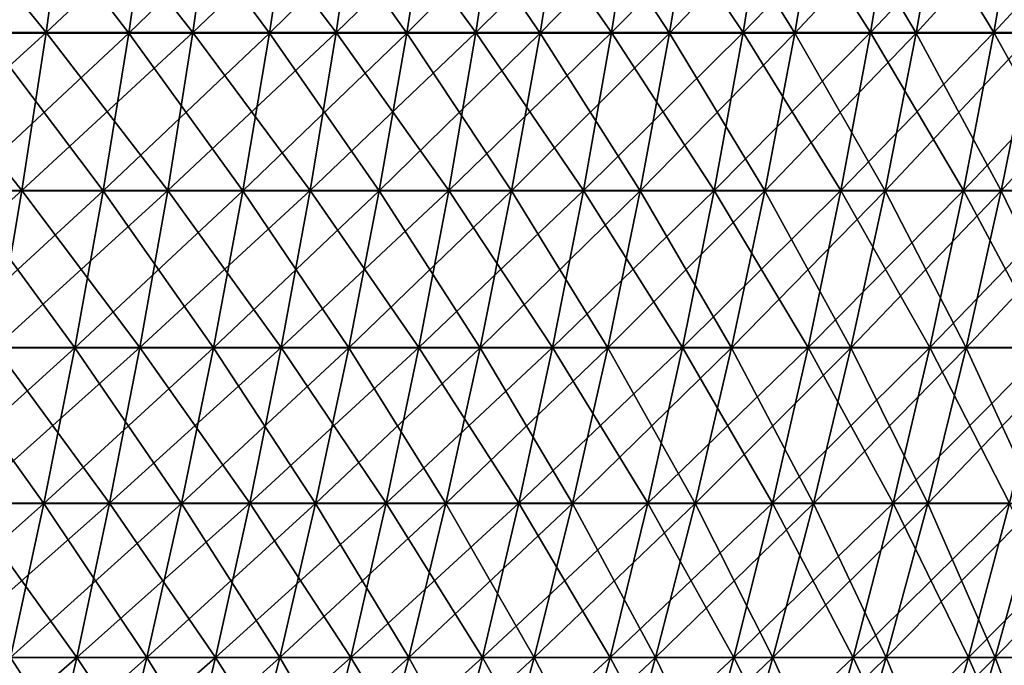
# Model space of a CAD drawing. Header units: millimetres. Extents: x -125 to 125, y -45 to 4025.
# Tile 739 of 755: x 73 to 93, y 3983 to 3996. Entities that reach past the tile are written whole.
import ezdxf

# ---------------------------------------------------------------- set-up
doc = ezdxf.new("R2010")
doc.units = ezdxf.units.MM
doc.header["$LTSCALE"] = 6.999206
for name, color, linetype in [('21', 7, 'CONTINUOUS'), ('22', 7, 'CONTINUOUS'), ('23', 7, 'CONTINUOUS'), ('24', 7, 'CONTINUOUS')]:
    doc.layers.add(name, color=color, linetype=linetype)

msp = doc.modelspace()

# ---------------------------------------------------------------- linework, layer by layer
at = {"layer": '21', "color": 7, "linetype": 'CONTINUOUS'}
for points in [[(70.222, 3995.788, 99.199), (73.243, 3995.788, 96.99), (70.64, 3998.983, 99.79), (70.222, 3995.788, 99.199)], [(70.64, 3998.983, 99.79), (73.243, 3995.788, 96.99), (73.68, 3998.983, 97.568), (70.64, 3998.983, 99.79)], [(73.243, 3995.788, 96.99), (76.195, 3995.788, 94.688), (73.68, 3998.983, 97.568), (73.243, 3995.788, 96.99)], [(73.68, 3998.983, 97.568), (76.195, 3995.788, 94.688), (76.649, 3998.983, 95.252), (73.68, 3998.983, 97.568)], [(76.195, 3995.788, 94.688), (79.075, 3995.788, 92.297), (76.649, 3998.983, 95.252), (76.195, 3995.788, 94.688)], [(76.649, 3998.983, 95.252), (79.075, 3995.788, 92.297), (79.546, 3998.983, 92.847), (76.649, 3998.983, 95.252)], [(79.075, 3995.788, 92.297), (81.88, 3995.788, 89.818), (79.546, 3998.983, 92.847), (79.075, 3995.788, 92.297)], [(79.546, 3998.983, 92.847), (81.88, 3995.788, 89.818), (82.368, 3998.983, 90.353), (79.546, 3998.983, 92.847)], [(81.88, 3995.788, 89.818), (84.607, 3995.788, 87.254), (82.368, 3998.983, 90.353), (81.88, 3995.788, 89.818)], [(82.368, 3998.983, 90.353), (84.607, 3995.788, 87.254), (85.111, 3998.983, 87.774), (82.368, 3998.983, 90.353)], [(84.607, 3995.788, 87.254), (87.254, 3995.788, 84.607), (85.111, 3998.983, 87.774), (84.607, 3995.788, 87.254)], [(85.111, 3998.983, 87.774), (87.254, 3995.788, 84.607), (87.774, 3998.983, 85.111), (85.111, 3998.983, 87.774)], [(87.254, 3995.788, 84.607), (89.818, 3995.788, 81.88), (87.774, 3998.983, 85.111), (87.254, 3995.788, 84.607)], [(87.774, 3998.983, 85.111), (89.818, 3995.788, 81.88), (90.353, 3998.983, 82.368), (87.774, 3998.983, 85.111)], [(89.818, 3995.788, 81.88), (92.297, 3995.788, 79.075), (90.353, 3998.983, 82.368), (89.818, 3995.788, 81.88)], [(90.353, 3998.983, 82.368), (92.297, 3995.788, 79.075), (92.847, 3998.983, 79.546), (90.353, 3998.983, 82.368)], [(92.297, 3995.788, 79.075), (94.688, 3995.788, 76.195), (92.847, 3998.983, 79.546), (92.297, 3995.788, 79.075)], [(69.755, 3992.612, 98.54), (72.757, 3992.612, 96.346), (70.222, 3995.788, 99.199), (69.755, 3992.612, 98.54)], [(70.222, 3995.788, 99.199), (72.757, 3992.612, 96.346), (73.243, 3995.788, 96.99), (70.222, 3995.788, 99.199)], [(72.757, 3992.612, 96.346), (75.689, 3992.612, 94.059), (73.243, 3995.788, 96.99), (72.757, 3992.612, 96.346)], [(73.243, 3995.788, 96.99), (75.689, 3992.612, 94.059), (76.195, 3995.788, 94.688), (73.243, 3995.788, 96.99)], [(75.689, 3992.612, 94.059), (78.55, 3992.612, 91.684), (76.195, 3995.788, 94.688), (75.689, 3992.612, 94.059)], [(76.195, 3995.788, 94.688), (78.55, 3992.612, 91.684), (79.075, 3995.788, 92.297), (76.195, 3995.788, 94.688)], [(78.55, 3992.612, 91.684), (81.336, 3992.612, 89.221), (79.075, 3995.788, 92.297), (78.55, 3992.612, 91.684)], [(79.075, 3995.788, 92.297), (81.336, 3992.612, 89.221), (81.88, 3995.788, 89.818), (79.075, 3995.788, 92.297)], [(81.336, 3992.612, 89.221), (84.045, 3992.612, 86.674), (81.88, 3995.788, 89.818), (81.336, 3992.612, 89.221)], [(81.88, 3995.788, 89.818), (84.045, 3992.612, 86.674), (84.607, 3995.788, 87.254), (81.88, 3995.788, 89.818)], [(84.045, 3992.612, 86.674), (86.674, 3992.612, 84.045), (84.607, 3995.788, 87.254), (84.045, 3992.612, 86.674)], [(84.607, 3995.788, 87.254), (86.674, 3992.612, 84.045), (87.254, 3995.788, 84.607), (84.607, 3995.788, 87.254)], [(86.674, 3992.612, 84.045), (89.221, 3992.612, 81.336), (87.254, 3995.788, 84.607), (86.674, 3992.612, 84.045)], [(87.254, 3995.788, 84.607), (89.221, 3992.612, 81.336), (89.818, 3995.788, 81.88), (87.254, 3995.788, 84.607)], [(89.221, 3992.612, 81.336), (91.684, 3992.612, 78.55), (89.818, 3995.788, 81.88), (89.221, 3992.612, 81.336)], [(89.818, 3995.788, 81.88), (91.684, 3992.612, 78.55), (92.297, 3995.788, 79.075), (89.818, 3995.788, 81.88)], [(91.684, 3992.612, 78.55), (94.059, 3992.612, 75.689), (92.297, 3995.788, 79.075), (91.684, 3992.612, 78.55)], [(92.297, 3995.788, 79.075), (94.059, 3992.612, 75.689), (94.688, 3995.788, 76.195), (92.297, 3995.788, 79.075)], [(69.755, 3992.612, 98.54), (72.22, 3989.459, 95.635), (72.757, 3992.612, 96.346), (69.755, 3992.612, 98.54)], [(72.22, 3989.459, 95.635), (75.131, 3989.459, 93.366), (72.757, 3992.612, 96.346), (72.22, 3989.459, 95.635)], [(72.757, 3992.612, 96.346), (75.131, 3989.459, 93.366), (75.689, 3992.612, 94.059), (72.757, 3992.612, 96.346)], [(75.131, 3989.459, 93.366), (77.971, 3989.459, 91.008), (75.689, 3992.612, 94.059), (75.131, 3989.459, 93.366)], [(75.689, 3992.612, 94.059), (77.971, 3989.459, 91.008), (78.55, 3992.612, 91.684), (75.689, 3992.612, 94.059)], [(77.971, 3989.459, 91.008), (80.736, 3989.459, 88.563), (78.55, 3992.612, 91.684), (77.971, 3989.459, 91.008)], [(78.55, 3992.612, 91.684), (80.736, 3989.459, 88.563), (81.336, 3992.612, 89.221), (78.55, 3992.612, 91.684)], [(80.736, 3989.459, 88.563), (83.425, 3989.459, 86.035), (81.336, 3992.612, 89.221), (80.736, 3989.459, 88.563)], [(81.336, 3992.612, 89.221), (83.425, 3989.459, 86.035), (84.045, 3992.612, 86.674), (81.336, 3992.612, 89.221)], [(83.425, 3989.459, 86.035), (86.035, 3989.459, 83.425), (84.045, 3992.612, 86.674), (83.425, 3989.459, 86.035)], [(84.045, 3992.612, 86.674), (86.035, 3989.459, 83.425), (86.674, 3992.612, 84.045), (84.045, 3992.612, 86.674)], [(86.035, 3989.459, 83.425), (88.563, 3989.459, 80.736), (86.674, 3992.612, 84.045), (86.035, 3989.459, 83.425)], [(86.674, 3992.612, 84.045), (88.563, 3989.459, 80.736), (89.221, 3992.612, 81.336), (86.674, 3992.612, 84.045)], [(88.563, 3989.459, 80.736), (91.008, 3989.459, 77.971), (89.221, 3992.612, 81.336), (88.563, 3989.459, 80.736)], [(89.221, 3992.612, 81.336), (91.008, 3989.459, 77.971), (91.684, 3992.612, 78.55), (89.221, 3992.612, 81.336)], [(91.008, 3989.459, 77.971), (93.366, 3989.459, 75.131), (91.684, 3992.612, 78.55), (91.008, 3989.459, 77.971)], [(91.684, 3992.612, 78.55), (93.366, 3989.459, 75.131), (94.059, 3992.612, 75.689), (91.684, 3992.612, 78.55)], [(71.634, 3986.33, 94.859), (74.521, 3986.33, 92.608), (72.22, 3989.459, 95.635), (71.634, 3986.33, 94.859)], [(72.22, 3989.459, 95.635), (74.521, 3986.33, 92.608), (75.131, 3989.459, 93.366), (72.22, 3989.459, 95.635)], [(74.521, 3986.33, 92.608), (77.338, 3986.33, 90.269), (75.131, 3989.459, 93.366), (74.521, 3986.33, 92.608)], [(75.131, 3989.459, 93.366), (77.338, 3986.33, 90.269), (77.971, 3989.459, 91.008), (75.131, 3989.459, 93.366)], [(77.338, 3986.33, 90.269), (80.081, 3986.33, 87.845), (77.971, 3989.459, 91.008), (77.338, 3986.33, 90.269)], [(77.971, 3989.459, 91.008), (80.081, 3986.33, 87.845), (80.736, 3989.459, 88.563), (77.971, 3989.459, 91.008)], [(80.081, 3986.33, 87.845), (82.748, 3986.33, 85.337), (80.736, 3989.459, 88.563), (80.081, 3986.33, 87.845)], [(80.736, 3989.459, 88.563), (82.748, 3986.33, 85.337), (83.425, 3989.459, 86.035), (80.736, 3989.459, 88.563)], [(82.748, 3986.33, 85.337), (85.337, 3986.33, 82.748), (83.425, 3989.459, 86.035), (82.748, 3986.33, 85.337)], [(83.425, 3989.459, 86.035), (85.337, 3986.33, 82.748), (86.035, 3989.459, 83.425), (83.425, 3989.459, 86.035)], [(85.337, 3986.33, 82.748), (87.845, 3986.33, 80.081), (86.035, 3989.459, 83.425), (85.337, 3986.33, 82.748)], [(86.035, 3989.459, 83.425), (87.845, 3986.33, 80.081), (88.563, 3989.459, 80.736), (86.035, 3989.459, 83.425)], [(87.845, 3986.33, 80.081), (90.269, 3986.33, 77.338), (88.563, 3989.459, 80.736), (87.845, 3986.33, 80.081)], [(88.563, 3989.459, 80.736), (90.269, 3986.33, 77.338), (91.008, 3989.459, 77.971), (88.563, 3989.459, 80.736)], [(90.269, 3986.33, 77.338), (92.608, 3986.33, 74.521), (91.008, 3989.459, 77.971), (90.269, 3986.33, 77.338)], [(91.008, 3989.459, 77.971), (92.608, 3986.33, 74.521), (93.366, 3989.459, 75.131), (91.008, 3989.459, 77.971)], [(70.999, 3983.228, 94.018), (73.86, 3983.228, 91.787), (71.634, 3986.33, 94.859), (70.999, 3983.228, 94.018)], [(71.634, 3986.33, 94.859), (73.86, 3983.228, 91.787), (74.521, 3986.33, 92.608), (71.634, 3986.33, 94.859)], [(73.86, 3983.228, 91.787), (76.652, 3983.228, 89.468), (74.521, 3986.33, 92.608), (73.86, 3983.228, 91.787)], [(74.521, 3986.33, 92.608), (76.652, 3983.228, 89.468), (77.338, 3986.33, 90.269), (74.521, 3986.33, 92.608)], [(76.652, 3983.228, 89.468), (79.371, 3983.228, 87.066), (77.338, 3986.33, 90.269), (76.652, 3983.228, 89.468)], [(77.338, 3986.33, 90.269), (79.371, 3983.228, 87.066), (80.081, 3986.33, 87.845), (77.338, 3986.33, 90.269)], [(79.371, 3983.228, 87.066), (82.014, 3983.228, 84.58), (80.081, 3986.33, 87.845), (79.371, 3983.228, 87.066)], [(80.081, 3986.33, 87.845), (82.014, 3983.228, 84.58), (82.748, 3986.33, 85.337), (80.081, 3986.33, 87.845)], [(82.014, 3983.228, 84.58), (84.58, 3983.228, 82.014), (82.748, 3986.33, 85.337), (82.014, 3983.228, 84.58)], [(82.748, 3986.33, 85.337), (84.58, 3983.228, 82.014), (85.337, 3986.33, 82.748), (82.748, 3986.33, 85.337)], [(84.58, 3983.228, 82.014), (87.066, 3983.228, 79.371), (85.337, 3986.33, 82.748), (84.58, 3983.228, 82.014)], [(85.337, 3986.33, 82.748), (87.066, 3983.228, 79.371), (87.845, 3986.33, 80.081), (85.337, 3986.33, 82.748)], [(87.066, 3983.228, 79.371), (89.468, 3983.228, 76.652), (87.845, 3986.33, 80.081), (87.066, 3983.228, 79.371)], [(87.845, 3986.33, 80.081), (89.468, 3983.228, 76.652), (90.269, 3986.33, 77.338), (87.845, 3986.33, 80.081)], [(89.468, 3983.228, 76.652), (91.787, 3983.228, 73.86), (90.269, 3986.33, 77.338), (89.468, 3983.228, 76.652)], [(90.269, 3986.33, 77.338), (91.787, 3983.228, 73.86), (92.608, 3986.33, 74.521), (90.269, 3986.33, 77.338)], [(91.787, 3983.228, 73.86), (94.018, 3983.228, 70.999), (92.608, 3986.33, 74.521), (91.787, 3983.228, 73.86)], [(70.315, 3980.155, 93.112), (73.149, 3980.155, 90.902), (70.999, 3983.228, 94.018), (70.315, 3980.155, 93.112)], [(70.999, 3983.228, 94.018), (73.149, 3980.155, 90.902), (73.86, 3983.228, 91.787), (70.999, 3983.228, 94.018)], [(73.149, 3980.155, 90.902), (75.913, 3980.155, 88.606), (73.86, 3983.228, 91.787), (73.149, 3980.155, 90.902)], [(73.86, 3983.228, 91.787), (75.913, 3980.155, 88.606), (76.652, 3983.228, 89.468), (73.86, 3983.228, 91.787)], [(75.913, 3980.155, 88.606), (78.606, 3980.155, 86.227), (76.652, 3983.228, 89.468), (75.913, 3980.155, 88.606)], [(76.652, 3983.228, 89.468), (78.606, 3980.155, 86.227), (79.371, 3983.228, 87.066), (76.652, 3983.228, 89.468)], [(78.606, 3980.155, 86.227), (81.224, 3980.155, 83.765), (79.371, 3983.228, 87.066), (78.606, 3980.155, 86.227)], [(79.371, 3983.228, 87.066), (81.224, 3980.155, 83.765), (82.014, 3983.228, 84.58), (79.371, 3983.228, 87.066)], [(81.224, 3980.155, 83.765), (83.765, 3980.155, 81.224), (82.014, 3983.228, 84.58), (81.224, 3980.155, 83.765)], [(82.014, 3983.228, 84.58), (83.765, 3980.155, 81.224), (84.58, 3983.228, 82.014), (82.014, 3983.228, 84.58)], [(83.765, 3980.155, 81.224), (86.227, 3980.155, 78.606), (84.58, 3983.228, 82.014), (83.765, 3980.155, 81.224)], [(84.58, 3983.228, 82.014), (86.227, 3980.155, 78.606), (87.066, 3983.228, 79.371), (84.58, 3983.228, 82.014)], [(86.227, 3980.155, 78.606), (88.606, 3980.155, 75.913), (87.066, 3983.228, 79.371), (86.227, 3980.155, 78.606)], [(87.066, 3983.228, 79.371), (88.606, 3980.155, 75.913), (89.468, 3983.228, 76.652), (87.066, 3983.228, 79.371)], [(88.606, 3980.155, 75.913), (90.902, 3980.155, 73.149), (89.468, 3983.228, 76.652), (88.606, 3980.155, 75.913)], [(89.468, 3983.228, 76.652), (90.902, 3980.155, 73.149), (91.787, 3983.228, 73.86), (89.468, 3983.228, 76.652)], [(90.902, 3980.155, 73.149), (93.112, 3980.155, 70.315), (91.787, 3983.228, 73.86), (90.902, 3980.155, 73.149)], [(91.787, 3983.228, 73.86), (93.112, 3980.155, 70.315), (94.018, 3983.228, 70.999), (91.787, 3983.228, 73.86)]]:
    msp.add_3dface(points, dxfattribs=at)
at = {"layer": '22', "color": 7, "linetype": 'CONTINUOUS'}
for points in [[(73.243, 3995.788, -96.99), (70.222, 3995.788, -99.199), (73.68, 3998.983, -97.568), (73.243, 3995.788, -96.99)], [(73.68, 3998.983, -97.568), (70.222, 3995.788, -99.199), (70.64, 3998.983, -99.79), (73.68, 3998.983, -97.568)], [(76.195, 3995.788, -94.688), (73.243, 3995.788, -96.99), (76.649, 3998.983, -95.252), (76.195, 3995.788, -94.688)], [(76.649, 3998.983, -95.252), (73.243, 3995.788, -96.99), (73.68, 3998.983, -97.568), (76.649, 3998.983, -95.252)], [(79.075, 3995.788, -92.297), (76.195, 3995.788, -94.688), (79.546, 3998.983, -92.847), (79.075, 3995.788, -92.297)], [(79.546, 3998.983, -92.847), (76.195, 3995.788, -94.688), (76.649, 3998.983, -95.252), (79.546, 3998.983, -92.847)], [(81.88, 3995.788, -89.818), (79.075, 3995.788, -92.297), (82.368, 3998.983, -90.353), (81.88, 3995.788, -89.818)], [(82.368, 3998.983, -90.353), (79.075, 3995.788, -92.297), (79.546, 3998.983, -92.847), (82.368, 3998.983, -90.353)], [(84.607, 3995.788, -87.254), (81.88, 3995.788, -89.818), (85.111, 3998.983, -87.774), (84.607, 3995.788, -87.254)], [(85.111, 3998.983, -87.774), (81.88, 3995.788, -89.818), (82.368, 3998.983, -90.353), (85.111, 3998.983, -87.774)], [(87.254, 3995.788, -84.607), (84.607, 3995.788, -87.254), (87.774, 3998.983, -85.111), (87.254, 3995.788, -84.607)], [(87.774, 3998.983, -85.111), (84.607, 3995.788, -87.254), (85.111, 3998.983, -87.774), (87.774, 3998.983, -85.111)], [(89.818, 3995.788, -81.88), (87.254, 3995.788, -84.607), (90.353, 3998.983, -82.368), (89.818, 3995.788, -81.88)], [(90.353, 3998.983, -82.368), (87.254, 3995.788, -84.607), (87.774, 3998.983, -85.111), (90.353, 3998.983, -82.368)], [(92.297, 3995.788, -79.075), (89.818, 3995.788, -81.88), (92.847, 3998.983, -79.546), (92.297, 3995.788, -79.075)], [(92.847, 3998.983, -79.546), (89.818, 3995.788, -81.88), (90.353, 3998.983, -82.368), (92.847, 3998.983, -79.546)], [(94.688, 3995.788, -76.195), (92.297, 3995.788, -79.075), (95.252, 3998.983, -76.649), (94.688, 3995.788, -76.195)], [(95.252, 3998.983, -76.649), (92.297, 3995.788, -79.075), (92.847, 3998.983, -79.546), (95.252, 3998.983, -76.649)], [(72.757, 3992.612, -96.346), (69.755, 3992.612, -98.54), (73.243, 3995.788, -96.99), (72.757, 3992.612, -96.346)], [(73.243, 3995.788, -96.99), (69.755, 3992.612, -98.54), (70.222, 3995.788, -99.199), (73.243, 3995.788, -96.99)], [(75.689, 3992.612, -94.059), (72.757, 3992.612, -96.346), (76.195, 3995.788, -94.688), (75.689, 3992.612, -94.059)], [(76.195, 3995.788, -94.688), (72.757, 3992.612, -96.346), (73.243, 3995.788, -96.99), (76.195, 3995.788, -94.688)], [(78.55, 3992.612, -91.684), (75.689, 3992.612, -94.059), (79.075, 3995.788, -92.297), (78.55, 3992.612, -91.684)], [(79.075, 3995.788, -92.297), (75.689, 3992.612, -94.059), (76.195, 3995.788, -94.688), (79.075, 3995.788, -92.297)], [(81.336, 3992.612, -89.221), (78.55, 3992.612, -91.684), (81.88, 3995.788, -89.818), (81.336, 3992.612, -89.221)], [(81.88, 3995.788, -89.818), (78.55, 3992.612, -91.684), (79.075, 3995.788, -92.297), (81.88, 3995.788, -89.818)], [(84.045, 3992.612, -86.674), (81.336, 3992.612, -89.221), (84.607, 3995.788, -87.254), (84.045, 3992.612, -86.674)], [(84.607, 3995.788, -87.254), (81.336, 3992.612, -89.221), (81.88, 3995.788, -89.818), (84.607, 3995.788, -87.254)], [(86.674, 3992.612, -84.045), (84.045, 3992.612, -86.674), (87.254, 3995.788, -84.607), (86.674, 3992.612, -84.045)], [(87.254, 3995.788, -84.607), (84.045, 3992.612, -86.674), (84.607, 3995.788, -87.254), (87.254, 3995.788, -84.607)], [(89.221, 3992.612, -81.336), (86.674, 3992.612, -84.045), (89.818, 3995.788, -81.88), (89.221, 3992.612, -81.336)], [(89.818, 3995.788, -81.88), (86.674, 3992.612, -84.045), (87.254, 3995.788, -84.607), (89.818, 3995.788, -81.88)], [(91.684, 3992.612, -78.55), (89.221, 3992.612, -81.336), (92.297, 3995.788, -79.075), (91.684, 3992.612, -78.55)], [(92.297, 3995.788, -79.075), (89.221, 3992.612, -81.336), (89.818, 3995.788, -81.88), (92.297, 3995.788, -79.075)], [(94.059, 3992.612, -75.689), (91.684, 3992.612, -78.55), (94.688, 3995.788, -76.195), (94.059, 3992.612, -75.689)], [(94.688, 3995.788, -76.195), (91.684, 3992.612, -78.55), (92.297, 3995.788, -79.075), (94.688, 3995.788, -76.195)], [(72.22, 3989.459, -95.635), (69.241, 3989.459, -97.814), (72.757, 3992.612, -96.346), (72.22, 3989.459, -95.635)], [(72.757, 3992.612, -96.346), (69.241, 3989.459, -97.814), (69.755, 3992.612, -98.54), (72.757, 3992.612, -96.346)], [(75.131, 3989.459, -93.366), (72.22, 3989.459, -95.635), (75.689, 3992.612, -94.059), (75.131, 3989.459, -93.366)], [(75.689, 3992.612, -94.059), (72.22, 3989.459, -95.635), (72.757, 3992.612, -96.346), (75.689, 3992.612, -94.059)], [(77.971, 3989.459, -91.008), (75.131, 3989.459, -93.366), (78.55, 3992.612, -91.684), (77.971, 3989.459, -91.008)], [(78.55, 3992.612, -91.684), (75.131, 3989.459, -93.366), (75.689, 3992.612, -94.059), (78.55, 3992.612, -91.684)], [(80.736, 3989.459, -88.563), (77.971, 3989.459, -91.008), (81.336, 3992.612, -89.221), (80.736, 3989.459, -88.563)], [(81.336, 3992.612, -89.221), (77.971, 3989.459, -91.008), (78.55, 3992.612, -91.684), (81.336, 3992.612, -89.221)], [(83.425, 3989.459, -86.035), (80.736, 3989.459, -88.563), (84.045, 3992.612, -86.674), (83.425, 3989.459, -86.035)], [(84.045, 3992.612, -86.674), (80.736, 3989.459, -88.563), (81.336, 3992.612, -89.221), (84.045, 3992.612, -86.674)], [(86.035, 3989.459, -83.425), (83.425, 3989.459, -86.035), (86.674, 3992.612, -84.045), (86.035, 3989.459, -83.425)], [(86.674, 3992.612, -84.045), (83.425, 3989.459, -86.035), (84.045, 3992.612, -86.674), (86.674, 3992.612, -84.045)], [(88.563, 3989.459, -80.736), (86.035, 3989.459, -83.425), (89.221, 3992.612, -81.336), (88.563, 3989.459, -80.736)], [(89.221, 3992.612, -81.336), (86.035, 3989.459, -83.425), (86.674, 3992.612, -84.045), (89.221, 3992.612, -81.336)], [(91.008, 3989.459, -77.971), (88.563, 3989.459, -80.736), (91.684, 3992.612, -78.55), (91.008, 3989.459, -77.971)], [(91.684, 3992.612, -78.55), (88.563, 3989.459, -80.736), (89.221, 3992.612, -81.336), (91.684, 3992.612, -78.55)], [(93.366, 3989.459, -75.131), (91.008, 3989.459, -77.971), (94.059, 3992.612, -75.689), (93.366, 3989.459, -75.131)], [(94.059, 3992.612, -75.689), (91.008, 3989.459, -77.971), (91.684, 3992.612, -78.55), (94.059, 3992.612, -75.689)], [(74.521, 3986.33, -92.608), (71.634, 3986.33, -94.859), (75.131, 3989.459, -93.366), (74.521, 3986.33, -92.608)], [(75.131, 3989.459, -93.366), (71.634, 3986.33, -94.859), (72.22, 3989.459, -95.635), (75.131, 3989.459, -93.366)], [(77.338, 3986.33, -90.269), (74.521, 3986.33, -92.608), (77.971, 3989.459, -91.008), (77.338, 3986.33, -90.269)], [(77.971, 3989.459, -91.008), (74.521, 3986.33, -92.608), (75.131, 3989.459, -93.366), (77.971, 3989.459, -91.008)], [(80.081, 3986.33, -87.845), (77.338, 3986.33, -90.269), (80.736, 3989.459, -88.563), (80.081, 3986.33, -87.845)], [(80.736, 3989.459, -88.563), (77.338, 3986.33, -90.269), (77.971, 3989.459, -91.008), (80.736, 3989.459, -88.563)], [(82.748, 3986.33, -85.337), (80.081, 3986.33, -87.845), (83.425, 3989.459, -86.035), (82.748, 3986.33, -85.337)], [(83.425, 3989.459, -86.035), (80.081, 3986.33, -87.845), (80.736, 3989.459, -88.563), (83.425, 3989.459, -86.035)], [(85.337, 3986.33, -82.748), (82.748, 3986.33, -85.337), (86.035, 3989.459, -83.425), (85.337, 3986.33, -82.748)], [(86.035, 3989.459, -83.425), (82.748, 3986.33, -85.337), (83.425, 3989.459, -86.035), (86.035, 3989.459, -83.425)], [(87.845, 3986.33, -80.081), (85.337, 3986.33, -82.748), (88.563, 3989.459, -80.736), (87.845, 3986.33, -80.081)], [(88.563, 3989.459, -80.736), (85.337, 3986.33, -82.748), (86.035, 3989.459, -83.425), (88.563, 3989.459, -80.736)], [(90.269, 3986.33, -77.338), (87.845, 3986.33, -80.081), (91.008, 3989.459, -77.971), (90.269, 3986.33, -77.338)], [(91.008, 3989.459, -77.971), (87.845, 3986.33, -80.081), (88.563, 3989.459, -80.736), (91.008, 3989.459, -77.971)], [(92.608, 3986.33, -74.521), (90.269, 3986.33, -77.338), (93.366, 3989.459, -75.131), (92.608, 3986.33, -74.521)], [(93.366, 3989.459, -75.131), (90.269, 3986.33, -77.338), (91.008, 3989.459, -77.971), (93.366, 3989.459, -75.131)], [(73.86, 3983.228, -91.787), (70.999, 3983.228, -94.018), (74.521, 3986.33, -92.608), (73.86, 3983.228, -91.787)], [(74.521, 3986.33, -92.608), (70.999, 3983.228, -94.018), (71.634, 3986.33, -94.859), (74.521, 3986.33, -92.608)], [(76.652, 3983.228, -89.468), (73.86, 3983.228, -91.787), (77.338, 3986.33, -90.269), (76.652, 3983.228, -89.468)], [(77.338, 3986.33, -90.269), (73.86, 3983.228, -91.787), (74.521, 3986.33, -92.608), (77.338, 3986.33, -90.269)], [(79.371, 3983.228, -87.066), (76.652, 3983.228, -89.468), (80.081, 3986.33, -87.845), (79.371, 3983.228, -87.066)], [(80.081, 3986.33, -87.845), (76.652, 3983.228, -89.468), (77.338, 3986.33, -90.269), (80.081, 3986.33, -87.845)], [(82.014, 3983.228, -84.58), (79.371, 3983.228, -87.066), (82.748, 3986.33, -85.337), (82.014, 3983.228, -84.58)], [(82.748, 3986.33, -85.337), (79.371, 3983.228, -87.066), (80.081, 3986.33, -87.845), (82.748, 3986.33, -85.337)], [(84.58, 3983.228, -82.014), (82.014, 3983.228, -84.58), (85.337, 3986.33, -82.748), (84.58, 3983.228, -82.014)], [(85.337, 3986.33, -82.748), (82.014, 3983.228, -84.58), (82.748, 3986.33, -85.337), (85.337, 3986.33, -82.748)], [(87.066, 3983.228, -79.371), (84.58, 3983.228, -82.014), (87.845, 3986.33, -80.081), (87.066, 3983.228, -79.371)], [(87.845, 3986.33, -80.081), (84.58, 3983.228, -82.014), (85.337, 3986.33, -82.748), (87.845, 3986.33, -80.081)], [(89.468, 3983.228, -76.652), (87.066, 3983.228, -79.371), (90.269, 3986.33, -77.338), (89.468, 3983.228, -76.652)], [(90.269, 3986.33, -77.338), (87.066, 3983.228, -79.371), (87.845, 3986.33, -80.081), (90.269, 3986.33, -77.338)], [(91.787, 3983.228, -73.86), (89.468, 3983.228, -76.652), (92.608, 3986.33, -74.521), (91.787, 3983.228, -73.86)], [(92.608, 3986.33, -74.521), (89.468, 3983.228, -76.652), (90.269, 3986.33, -77.338), (92.608, 3986.33, -74.521)], [(94.018, 3983.228, -70.999), (91.787, 3983.228, -73.86), (94.859, 3986.33, -71.634), (94.018, 3983.228, -70.999)], [(94.859, 3986.33, -71.634), (91.787, 3983.228, -73.86), (92.608, 3986.33, -74.521), (94.859, 3986.33, -71.634)], [(73.149, 3980.155, -90.902), (70.315, 3980.155, -93.112), (73.86, 3983.228, -91.787), (73.149, 3980.155, -90.902)], [(73.86, 3983.228, -91.787), (70.315, 3980.155, -93.112), (70.999, 3983.228, -94.018), (73.86, 3983.228, -91.787)], [(75.913, 3980.155, -88.606), (73.149, 3980.155, -90.902), (76.652, 3983.228, -89.468), (75.913, 3980.155, -88.606)], [(76.652, 3983.228, -89.468), (73.149, 3980.155, -90.902), (73.86, 3983.228, -91.787), (76.652, 3983.228, -89.468)], [(78.606, 3980.155, -86.227), (75.913, 3980.155, -88.606), (79.371, 3983.228, -87.066), (78.606, 3980.155, -86.227)], [(79.371, 3983.228, -87.066), (75.913, 3980.155, -88.606), (76.652, 3983.228, -89.468), (79.371, 3983.228, -87.066)], [(81.224, 3980.155, -83.765), (78.606, 3980.155, -86.227), (82.014, 3983.228, -84.58), (81.224, 3980.155, -83.765)], [(82.014, 3983.228, -84.58), (78.606, 3980.155, -86.227), (79.371, 3983.228, -87.066), (82.014, 3983.228, -84.58)], [(83.765, 3980.155, -81.224), (81.224, 3980.155, -83.765), (84.58, 3983.228, -82.014), (83.765, 3980.155, -81.224)], [(84.58, 3983.228, -82.014), (81.224, 3980.155, -83.765), (82.014, 3983.228, -84.58), (84.58, 3983.228, -82.014)], [(86.227, 3980.155, -78.606), (83.765, 3980.155, -81.224), (87.066, 3983.228, -79.371), (86.227, 3980.155, -78.606)], [(87.066, 3983.228, -79.371), (83.765, 3980.155, -81.224), (84.58, 3983.228, -82.014), (87.066, 3983.228, -79.371)], [(88.606, 3980.155, -75.913), (86.227, 3980.155, -78.606), (89.468, 3983.228, -76.652), (88.606, 3980.155, -75.913)], [(89.468, 3983.228, -76.652), (86.227, 3980.155, -78.606), (87.066, 3983.228, -79.371), (89.468, 3983.228, -76.652)], [(90.902, 3980.155, -73.149), (88.606, 3980.155, -75.913), (91.787, 3983.228, -73.86), (90.902, 3980.155, -73.149)], [(91.787, 3983.228, -73.86), (88.606, 3980.155, -75.913), (89.468, 3983.228, -76.652), (91.787, 3983.228, -73.86)], [(93.112, 3980.155, -70.315), (90.902, 3980.155, -73.149), (94.018, 3983.228, -70.999), (93.112, 3980.155, -70.315)], [(94.018, 3983.228, -70.999), (90.902, 3980.155, -73.149), (91.787, 3983.228, -73.86), (94.018, 3983.228, -70.999)]]:
    msp.add_3dface(points, dxfattribs=at)
at = {"layer": '23', "color": 7, "linetype": 'CONTINUOUS'}
for points in [[(72.002, 3995.776, -95.345), (74.904, 3995.776, -93.083), (72.445, 3998.971, -95.933), (72.002, 3995.776, -95.345)], [(72.445, 3998.971, -95.933), (74.904, 3995.776, -93.083), (75.365, 3998.971, -93.657), (72.445, 3998.971, -95.933)], [(74.904, 3995.776, -93.083), (77.735, 3995.776, -90.732), (75.365, 3998.971, -93.657), (74.904, 3995.776, -93.083)], [(75.365, 3998.971, -93.657), (77.735, 3995.776, -90.732), (78.214, 3998.971, -91.291), (75.365, 3998.971, -93.657)], [(77.735, 3995.776, -90.732), (80.492, 3995.776, -88.295), (78.214, 3998.971, -91.291), (77.735, 3995.776, -90.732)], [(78.214, 3998.971, -91.291), (80.492, 3995.776, -88.295), (80.988, 3998.971, -88.84), (78.214, 3998.971, -91.291)], [(80.492, 3995.776, -88.295), (83.173, 3995.776, -85.775), (80.988, 3998.971, -88.84), (80.492, 3995.776, -88.295)], [(80.988, 3998.971, -88.84), (83.173, 3995.776, -85.775), (83.685, 3998.971, -86.303), (80.988, 3998.971, -88.84)], [(83.173, 3995.776, -85.775), (85.775, 3995.776, -83.173), (83.685, 3998.971, -86.303), (83.173, 3995.776, -85.775)], [(83.685, 3998.971, -86.303), (85.775, 3995.776, -83.173), (86.303, 3998.971, -83.685), (83.685, 3998.971, -86.303)], [(85.775, 3995.776, -83.173), (88.295, 3995.776, -80.492), (86.303, 3998.971, -83.685), (85.775, 3995.776, -83.173)], [(86.303, 3998.971, -83.685), (88.295, 3995.776, -80.492), (88.84, 3998.971, -80.988), (86.303, 3998.971, -83.685)], [(88.295, 3995.776, -80.492), (90.732, 3995.776, -77.735), (88.84, 3998.971, -80.988), (88.295, 3995.776, -80.492)], [(88.84, 3998.971, -80.988), (90.732, 3995.776, -77.735), (91.291, 3998.971, -78.214), (88.84, 3998.971, -80.988)], [(90.732, 3995.776, -77.735), (93.083, 3995.776, -74.904), (91.291, 3998.971, -78.214), (90.732, 3995.776, -77.735)], [(91.291, 3998.971, -78.214), (93.083, 3995.776, -74.904), (93.657, 3998.971, -75.365), (91.291, 3998.971, -78.214)], [(71.507, 3992.602, -94.69), (74.389, 3992.602, -92.443), (72.002, 3995.776, -95.345), (71.507, 3992.602, -94.69)], [(72.002, 3995.776, -95.345), (74.389, 3992.602, -92.443), (74.904, 3995.776, -93.083), (72.002, 3995.776, -95.345)], [(74.389, 3992.602, -92.443), (77.2, 3992.602, -90.108), (74.904, 3995.776, -93.083), (74.389, 3992.602, -92.443)], [(74.904, 3995.776, -93.083), (77.2, 3992.602, -90.108), (77.735, 3995.776, -90.732), (74.904, 3995.776, -93.083)], [(77.2, 3992.602, -90.108), (79.938, 3992.602, -87.688), (77.735, 3995.776, -90.732), (77.2, 3992.602, -90.108)], [(77.735, 3995.776, -90.732), (79.938, 3992.602, -87.688), (80.492, 3995.776, -88.295), (77.735, 3995.776, -90.732)], [(79.938, 3992.602, -87.688), (82.601, 3992.602, -85.185), (80.492, 3995.776, -88.295), (79.938, 3992.602, -87.688)], [(80.492, 3995.776, -88.295), (82.601, 3992.602, -85.185), (83.173, 3995.776, -85.775), (80.492, 3995.776, -88.295)], [(82.601, 3992.602, -85.185), (85.185, 3992.602, -82.601), (83.173, 3995.776, -85.775), (82.601, 3992.602, -85.185)], [(83.173, 3995.776, -85.775), (85.185, 3992.602, -82.601), (85.775, 3995.776, -83.173), (83.173, 3995.776, -85.775)], [(85.185, 3992.602, -82.601), (87.688, 3992.602, -79.938), (85.775, 3995.776, -83.173), (85.185, 3992.602, -82.601)], [(85.775, 3995.776, -83.173), (87.688, 3992.602, -79.938), (88.295, 3995.776, -80.492), (85.775, 3995.776, -83.173)], [(87.688, 3992.602, -79.938), (90.108, 3992.602, -77.2), (88.295, 3995.776, -80.492), (87.688, 3992.602, -79.938)], [(88.295, 3995.776, -80.492), (90.108, 3992.602, -77.2), (90.732, 3995.776, -77.735), (88.295, 3995.776, -80.492)], [(90.108, 3992.602, -77.2), (92.443, 3992.602, -74.389), (90.732, 3995.776, -77.735), (90.108, 3992.602, -77.2)], [(90.732, 3995.776, -77.735), (92.443, 3992.602, -74.389), (93.083, 3995.776, -74.904), (90.732, 3995.776, -77.735)], [(92.443, 3992.602, -74.389), (94.69, 3992.602, -71.507), (93.083, 3995.776, -74.904), (92.443, 3992.602, -74.389)], [(70.961, 3989.451, -93.967), (73.821, 3989.451, -91.737), (71.507, 3992.602, -94.69), (70.961, 3989.451, -93.967)], [(71.507, 3992.602, -94.69), (73.821, 3989.451, -91.737), (74.389, 3992.602, -92.443), (71.507, 3992.602, -94.69)], [(73.821, 3989.451, -91.737), (76.611, 3989.451, -89.421), (74.389, 3992.602, -92.443), (73.821, 3989.451, -91.737)], [(74.389, 3992.602, -92.443), (76.611, 3989.451, -89.421), (77.2, 3992.602, -90.108), (74.389, 3992.602, -92.443)], [(76.611, 3989.451, -89.421), (79.328, 3989.451, -87.019), (77.2, 3992.602, -90.108), (76.611, 3989.451, -89.421)], [(77.2, 3992.602, -90.108), (79.328, 3989.451, -87.019), (79.938, 3992.602, -87.688), (77.2, 3992.602, -90.108)], [(79.328, 3989.451, -87.019), (81.97, 3989.451, -84.535), (79.938, 3992.602, -87.688), (79.328, 3989.451, -87.019)], [(79.938, 3992.602, -87.688), (81.97, 3989.451, -84.535), (82.601, 3992.602, -85.185), (79.938, 3992.602, -87.688)], [(81.97, 3989.451, -84.535), (84.535, 3989.451, -81.97), (82.601, 3992.602, -85.185), (81.97, 3989.451, -84.535)], [(82.601, 3992.602, -85.185), (84.535, 3989.451, -81.97), (85.185, 3992.602, -82.601), (82.601, 3992.602, -85.185)], [(84.535, 3989.451, -81.97), (87.019, 3989.451, -79.328), (85.185, 3992.602, -82.601), (84.535, 3989.451, -81.97)], [(85.185, 3992.602, -82.601), (87.019, 3989.451, -79.328), (87.688, 3992.602, -79.938), (85.185, 3992.602, -82.601)], [(87.019, 3989.451, -79.328), (89.421, 3989.451, -76.611), (87.688, 3992.602, -79.938), (87.019, 3989.451, -79.328)], [(87.688, 3992.602, -79.938), (89.421, 3989.451, -76.611), (90.108, 3992.602, -77.2), (87.688, 3992.602, -79.938)], [(89.421, 3989.451, -76.611), (91.737, 3989.451, -73.821), (90.108, 3992.602, -77.2), (89.421, 3989.451, -76.611)], [(90.108, 3992.602, -77.2), (91.737, 3989.451, -73.821), (92.443, 3992.602, -74.389), (90.108, 3992.602, -77.2)], [(91.737, 3989.451, -73.821), (93.967, 3989.451, -70.961), (92.443, 3992.602, -74.389), (91.737, 3989.451, -73.821)], [(92.443, 3992.602, -74.389), (93.967, 3989.451, -70.961), (94.69, 3992.602, -71.507), (92.443, 3992.602, -74.389)], [(70.365, 3986.325, -93.178), (73.201, 3986.325, -90.967), (70.961, 3989.451, -93.967), (70.365, 3986.325, -93.178)], [(70.961, 3989.451, -93.967), (73.201, 3986.325, -90.967), (73.821, 3989.451, -91.737), (70.961, 3989.451, -93.967)], [(73.201, 3986.325, -90.967), (75.967, 3986.325, -88.669), (73.821, 3989.451, -91.737), (73.201, 3986.325, -90.967)], [(73.821, 3989.451, -91.737), (75.967, 3986.325, -88.669), (76.611, 3989.451, -89.421), (73.821, 3989.451, -91.737)], [(75.967, 3986.325, -88.669), (78.662, 3986.325, -86.288), (76.611, 3989.451, -89.421), (75.967, 3986.325, -88.669)], [(76.611, 3989.451, -89.421), (78.662, 3986.325, -86.288), (79.328, 3989.451, -87.019), (76.611, 3989.451, -89.421)], [(78.662, 3986.325, -86.288), (81.282, 3986.325, -83.824), (79.328, 3989.451, -87.019), (78.662, 3986.325, -86.288)], [(79.328, 3989.451, -87.019), (81.282, 3986.325, -83.824), (81.97, 3989.451, -84.535), (79.328, 3989.451, -87.019)], [(81.282, 3986.325, -83.824), (83.824, 3986.325, -81.282), (81.97, 3989.451, -84.535), (81.282, 3986.325, -83.824)], [(81.97, 3989.451, -84.535), (83.824, 3986.325, -81.282), (84.535, 3989.451, -81.97), (81.97, 3989.451, -84.535)], [(83.824, 3986.325, -81.282), (86.288, 3986.325, -78.662), (84.535, 3989.451, -81.97), (83.824, 3986.325, -81.282)], [(84.535, 3989.451, -81.97), (86.288, 3986.325, -78.662), (87.019, 3989.451, -79.328), (84.535, 3989.451, -81.97)], [(86.288, 3986.325, -78.662), (88.669, 3986.325, -75.967), (87.019, 3989.451, -79.328), (86.288, 3986.325, -78.662)], [(87.019, 3989.451, -79.328), (88.669, 3986.325, -75.967), (89.421, 3989.451, -76.611), (87.019, 3989.451, -79.328)], [(88.669, 3986.325, -75.967), (90.967, 3986.325, -73.201), (89.421, 3989.451, -76.611), (88.669, 3986.325, -75.967)], [(89.421, 3989.451, -76.611), (90.967, 3986.325, -73.201), (91.737, 3989.451, -73.821), (89.421, 3989.451, -76.611)], [(90.967, 3986.325, -73.201), (93.178, 3986.325, -70.365), (91.737, 3989.451, -73.821), (90.967, 3986.325, -73.201)], [(91.737, 3989.451, -73.821), (93.178, 3986.325, -70.365), (93.967, 3989.451, -70.961), (91.737, 3989.451, -73.821)], [(70.365, 3986.325, -93.178), (72.528, 3983.227, -90.131), (73.201, 3986.325, -90.967), (70.365, 3986.325, -93.178)], [(72.528, 3983.227, -90.131), (75.27, 3983.227, -87.855), (73.201, 3986.325, -90.967), (72.528, 3983.227, -90.131)], [(73.201, 3986.325, -90.967), (75.27, 3983.227, -87.855), (75.967, 3986.325, -88.669), (73.201, 3986.325, -90.967)], [(75.27, 3983.227, -87.855), (77.939, 3983.227, -85.495), (75.967, 3986.325, -88.669), (75.27, 3983.227, -87.855)], [(75.967, 3986.325, -88.669), (77.939, 3983.227, -85.495), (78.662, 3986.325, -86.288), (75.967, 3986.325, -88.669)], [(77.939, 3983.227, -85.495), (80.535, 3983.227, -83.055), (78.662, 3986.325, -86.288), (77.939, 3983.227, -85.495)], [(78.662, 3986.325, -86.288), (80.535, 3983.227, -83.055), (81.282, 3986.325, -83.824), (78.662, 3986.325, -86.288)], [(80.535, 3983.227, -83.055), (83.055, 3983.227, -80.535), (81.282, 3986.325, -83.824), (80.535, 3983.227, -83.055)], [(81.282, 3986.325, -83.824), (83.055, 3983.227, -80.535), (83.824, 3986.325, -81.282), (81.282, 3986.325, -83.824)], [(83.055, 3983.227, -80.535), (85.495, 3983.227, -77.939), (83.824, 3986.325, -81.282), (83.055, 3983.227, -80.535)], [(83.824, 3986.325, -81.282), (85.495, 3983.227, -77.939), (86.288, 3986.325, -78.662), (83.824, 3986.325, -81.282)], [(85.495, 3983.227, -77.939), (87.855, 3983.227, -75.27), (86.288, 3986.325, -78.662), (85.495, 3983.227, -77.939)], [(86.288, 3986.325, -78.662), (87.855, 3983.227, -75.27), (88.669, 3986.325, -75.967), (86.288, 3986.325, -78.662)], [(87.855, 3983.227, -75.27), (90.131, 3983.227, -72.528), (88.669, 3986.325, -75.967), (87.855, 3983.227, -75.27)], [(88.669, 3986.325, -75.967), (90.131, 3983.227, -72.528), (90.967, 3986.325, -73.201), (88.669, 3986.325, -75.967)], [(90.131, 3983.227, -72.528), (92.322, 3983.227, -69.718), (90.967, 3986.325, -73.201), (90.131, 3983.227, -72.528)], [(90.967, 3986.325, -73.201), (92.322, 3983.227, -69.718), (93.178, 3986.325, -70.365), (90.967, 3986.325, -73.201)], [(92.322, 3983.227, -69.718), (94.425, 3983.227, -66.842), (93.178, 3986.325, -70.365), (92.322, 3983.227, -69.718)], [(71.805, 3980.158, -89.232), (74.518, 3980.158, -86.978), (72.528, 3983.227, -90.131), (71.805, 3980.158, -89.232)], [(72.528, 3983.227, -90.131), (74.518, 3980.158, -86.978), (75.27, 3983.227, -87.855), (72.528, 3983.227, -90.131)], [(74.518, 3980.158, -86.978), (77.162, 3980.158, -84.642), (75.27, 3983.227, -87.855), (74.518, 3980.158, -86.978)], [(75.27, 3983.227, -87.855), (77.162, 3980.158, -84.642), (77.939, 3983.227, -85.495), (75.27, 3983.227, -87.855)], [(77.162, 3980.158, -84.642), (79.731, 3980.158, -82.226), (77.939, 3983.227, -85.495), (77.162, 3980.158, -84.642)], [(77.939, 3983.227, -85.495), (79.731, 3980.158, -82.226), (80.535, 3983.227, -83.055), (77.939, 3983.227, -85.495)], [(79.731, 3980.158, -82.226), (82.226, 3980.158, -79.731), (80.535, 3983.227, -83.055), (79.731, 3980.158, -82.226)], [(80.535, 3983.227, -83.055), (82.226, 3980.158, -79.731), (83.055, 3983.227, -80.535), (80.535, 3983.227, -83.055)], [(82.226, 3980.158, -79.731), (84.642, 3980.158, -77.162), (83.055, 3983.227, -80.535), (82.226, 3980.158, -79.731)], [(83.055, 3983.227, -80.535), (84.642, 3980.158, -77.162), (85.495, 3983.227, -77.939), (83.055, 3983.227, -80.535)], [(84.642, 3980.158, -77.162), (86.978, 3980.158, -74.518), (85.495, 3983.227, -77.939), (84.642, 3980.158, -77.162)], [(85.495, 3983.227, -77.939), (86.978, 3980.158, -74.518), (87.855, 3983.227, -75.27), (85.495, 3983.227, -77.939)], [(86.978, 3980.158, -74.518), (89.232, 3980.158, -71.805), (87.855, 3983.227, -75.27), (86.978, 3980.158, -74.518)], [(87.855, 3983.227, -75.27), (89.232, 3980.158, -71.805), (90.131, 3983.227, -72.528), (87.855, 3983.227, -75.27)], [(89.232, 3980.158, -71.805), (91.401, 3980.158, -69.023), (90.131, 3983.227, -72.528), (89.232, 3980.158, -71.805)], [(90.131, 3983.227, -72.528), (91.401, 3980.158, -69.023), (92.322, 3983.227, -69.718), (90.131, 3983.227, -72.528)], [(91.401, 3980.158, -69.023), (93.483, 3980.158, -66.175), (92.322, 3983.227, -69.718), (91.401, 3980.158, -69.023)], [(92.322, 3983.227, -69.718), (93.483, 3980.158, -66.175), (94.425, 3983.227, -66.842), (92.322, 3983.227, -69.718)]]:
    msp.add_3dface(points, dxfattribs=at)
at = {"layer": '24', "color": 7, "linetype": 'CONTINUOUS'}
for points in [[(74.904, 3995.776, 93.083), (72.002, 3995.776, 95.345), (75.365, 3998.971, 93.657), (74.904, 3995.776, 93.083)], [(75.365, 3998.971, 93.657), (72.002, 3995.776, 95.345), (72.445, 3998.971, 95.933), (75.365, 3998.971, 93.657)], [(77.735, 3995.776, 90.732), (74.904, 3995.776, 93.083), (78.214, 3998.971, 91.291), (77.735, 3995.776, 90.732)], [(78.214, 3998.971, 91.291), (74.904, 3995.776, 93.083), (75.365, 3998.971, 93.657), (78.214, 3998.971, 91.291)], [(80.492, 3995.776, 88.295), (77.735, 3995.776, 90.732), (80.988, 3998.971, 88.84), (80.492, 3995.776, 88.295)], [(80.988, 3998.971, 88.84), (77.735, 3995.776, 90.732), (78.214, 3998.971, 91.291), (80.988, 3998.971, 88.84)], [(83.173, 3995.776, 85.775), (80.492, 3995.776, 88.295), (83.685, 3998.971, 86.303), (83.173, 3995.776, 85.775)], [(83.685, 3998.971, 86.303), (80.492, 3995.776, 88.295), (80.988, 3998.971, 88.84), (83.685, 3998.971, 86.303)], [(85.775, 3995.776, 83.173), (83.173, 3995.776, 85.775), (86.303, 3998.971, 83.685), (85.775, 3995.776, 83.173)], [(86.303, 3998.971, 83.685), (83.173, 3995.776, 85.775), (83.685, 3998.971, 86.303), (86.303, 3998.971, 83.685)], [(88.295, 3995.776, 80.492), (85.775, 3995.776, 83.173), (88.84, 3998.971, 80.988), (88.295, 3995.776, 80.492)], [(88.84, 3998.971, 80.988), (85.775, 3995.776, 83.173), (86.303, 3998.971, 83.685), (88.84, 3998.971, 80.988)], [(90.732, 3995.776, 77.735), (88.295, 3995.776, 80.492), (91.291, 3998.971, 78.214), (90.732, 3995.776, 77.735)], [(91.291, 3998.971, 78.214), (88.295, 3995.776, 80.492), (88.84, 3998.971, 80.988), (91.291, 3998.971, 78.214)], [(93.083, 3995.776, 74.904), (90.732, 3995.776, 77.735), (93.657, 3998.971, 75.365), (93.083, 3995.776, 74.904)], [(93.657, 3998.971, 75.365), (90.732, 3995.776, 77.735), (91.291, 3998.971, 78.214), (93.657, 3998.971, 75.365)], [(74.389, 3992.602, 92.443), (71.507, 3992.602, 94.69), (74.904, 3995.776, 93.083), (74.389, 3992.602, 92.443)], [(74.904, 3995.776, 93.083), (71.507, 3992.602, 94.69), (72.002, 3995.776, 95.345), (74.904, 3995.776, 93.083)], [(77.2, 3992.602, 90.108), (74.389, 3992.602, 92.443), (77.735, 3995.776, 90.732), (77.2, 3992.602, 90.108)], [(77.735, 3995.776, 90.732), (74.389, 3992.602, 92.443), (74.904, 3995.776, 93.083), (77.735, 3995.776, 90.732)], [(79.938, 3992.602, 87.688), (77.2, 3992.602, 90.108), (80.492, 3995.776, 88.295), (79.938, 3992.602, 87.688)], [(80.492, 3995.776, 88.295), (77.2, 3992.602, 90.108), (77.735, 3995.776, 90.732), (80.492, 3995.776, 88.295)], [(82.601, 3992.602, 85.185), (79.938, 3992.602, 87.688), (83.173, 3995.776, 85.775), (82.601, 3992.602, 85.185)], [(83.173, 3995.776, 85.775), (79.938, 3992.602, 87.688), (80.492, 3995.776, 88.295), (83.173, 3995.776, 85.775)], [(85.185, 3992.602, 82.601), (82.601, 3992.602, 85.185), (85.775, 3995.776, 83.173), (85.185, 3992.602, 82.601)], [(85.775, 3995.776, 83.173), (82.601, 3992.602, 85.185), (83.173, 3995.776, 85.775), (85.775, 3995.776, 83.173)], [(87.688, 3992.602, 79.938), (85.185, 3992.602, 82.601), (88.295, 3995.776, 80.492), (87.688, 3992.602, 79.938)], [(88.295, 3995.776, 80.492), (85.185, 3992.602, 82.601), (85.775, 3995.776, 83.173), (88.295, 3995.776, 80.492)], [(90.108, 3992.602, 77.2), (87.688, 3992.602, 79.938), (90.732, 3995.776, 77.735), (90.108, 3992.602, 77.2)], [(90.732, 3995.776, 77.735), (87.688, 3992.602, 79.938), (88.295, 3995.776, 80.492), (90.732, 3995.776, 77.735)], [(92.443, 3992.602, 74.389), (90.108, 3992.602, 77.2), (93.083, 3995.776, 74.904), (92.443, 3992.602, 74.389)], [(93.083, 3995.776, 74.904), (90.108, 3992.602, 77.2), (90.732, 3995.776, 77.735), (93.083, 3995.776, 74.904)], [(94.69, 3992.602, 71.507), (92.443, 3992.602, 74.389), (95.345, 3995.776, 72.002), (94.69, 3992.602, 71.507)], [(95.345, 3995.776, 72.002), (92.443, 3992.602, 74.389), (93.083, 3995.776, 74.904), (95.345, 3995.776, 72.002)], [(73.821, 3989.451, 91.737), (70.961, 3989.451, 93.967), (74.389, 3992.602, 92.443), (73.821, 3989.451, 91.737)], [(74.389, 3992.602, 92.443), (70.961, 3989.451, 93.967), (71.507, 3992.602, 94.69), (74.389, 3992.602, 92.443)], [(76.611, 3989.451, 89.421), (73.821, 3989.451, 91.737), (77.2, 3992.602, 90.108), (76.611, 3989.451, 89.421)], [(77.2, 3992.602, 90.108), (73.821, 3989.451, 91.737), (74.389, 3992.602, 92.443), (77.2, 3992.602, 90.108)], [(79.328, 3989.451, 87.019), (76.611, 3989.451, 89.421), (79.938, 3992.602, 87.688), (79.328, 3989.451, 87.019)], [(79.938, 3992.602, 87.688), (76.611, 3989.451, 89.421), (77.2, 3992.602, 90.108), (79.938, 3992.602, 87.688)], [(81.97, 3989.451, 84.535), (79.328, 3989.451, 87.019), (82.601, 3992.602, 85.185), (81.97, 3989.451, 84.535)], [(82.601, 3992.602, 85.185), (79.328, 3989.451, 87.019), (79.938, 3992.602, 87.688), (82.601, 3992.602, 85.185)], [(84.535, 3989.451, 81.97), (81.97, 3989.451, 84.535), (85.185, 3992.602, 82.601), (84.535, 3989.451, 81.97)], [(85.185, 3992.602, 82.601), (81.97, 3989.451, 84.535), (82.601, 3992.602, 85.185), (85.185, 3992.602, 82.601)], [(87.019, 3989.451, 79.328), (84.535, 3989.451, 81.97), (87.688, 3992.602, 79.938), (87.019, 3989.451, 79.328)], [(87.688, 3992.602, 79.938), (84.535, 3989.451, 81.97), (85.185, 3992.602, 82.601), (87.688, 3992.602, 79.938)], [(89.421, 3989.451, 76.611), (87.019, 3989.451, 79.328), (90.108, 3992.602, 77.2), (89.421, 3989.451, 76.611)], [(90.108, 3992.602, 77.2), (87.019, 3989.451, 79.328), (87.688, 3992.602, 79.938), (90.108, 3992.602, 77.2)], [(91.737, 3989.451, 73.821), (89.421, 3989.451, 76.611), (92.443, 3992.602, 74.389), (91.737, 3989.451, 73.821)], [(92.443, 3992.602, 74.389), (89.421, 3989.451, 76.611), (90.108, 3992.602, 77.2), (92.443, 3992.602, 74.389)], [(93.967, 3989.451, 70.961), (91.737, 3989.451, 73.821), (94.69, 3992.602, 71.507), (93.967, 3989.451, 70.961)], [(94.69, 3992.602, 71.507), (91.737, 3989.451, 73.821), (92.443, 3992.602, 74.389), (94.69, 3992.602, 71.507)], [(73.201, 3986.325, 90.967), (70.365, 3986.325, 93.178), (73.821, 3989.451, 91.737), (73.201, 3986.325, 90.967)], [(73.821, 3989.451, 91.737), (70.365, 3986.325, 93.178), (70.961, 3989.451, 93.967), (73.821, 3989.451, 91.737)], [(75.967, 3986.325, 88.669), (73.201, 3986.325, 90.967), (76.611, 3989.451, 89.421), (75.967, 3986.325, 88.669)], [(76.611, 3989.451, 89.421), (73.201, 3986.325, 90.967), (73.821, 3989.451, 91.737), (76.611, 3989.451, 89.421)], [(78.662, 3986.325, 86.288), (75.967, 3986.325, 88.669), (79.328, 3989.451, 87.019), (78.662, 3986.325, 86.288)], [(79.328, 3989.451, 87.019), (75.967, 3986.325, 88.669), (76.611, 3989.451, 89.421), (79.328, 3989.451, 87.019)], [(81.282, 3986.325, 83.824), (78.662, 3986.325, 86.288), (81.97, 3989.451, 84.535), (81.282, 3986.325, 83.824)], [(81.97, 3989.451, 84.535), (78.662, 3986.325, 86.288), (79.328, 3989.451, 87.019), (81.97, 3989.451, 84.535)], [(83.824, 3986.325, 81.282), (81.282, 3986.325, 83.824), (84.535, 3989.451, 81.97), (83.824, 3986.325, 81.282)], [(84.535, 3989.451, 81.97), (81.282, 3986.325, 83.824), (81.97, 3989.451, 84.535), (84.535, 3989.451, 81.97)], [(86.288, 3986.325, 78.662), (83.824, 3986.325, 81.282), (87.019, 3989.451, 79.328), (86.288, 3986.325, 78.662)], [(87.019, 3989.451, 79.328), (83.824, 3986.325, 81.282), (84.535, 3989.451, 81.97), (87.019, 3989.451, 79.328)], [(88.669, 3986.325, 75.967), (86.288, 3986.325, 78.662), (89.421, 3989.451, 76.611), (88.669, 3986.325, 75.967)], [(89.421, 3989.451, 76.611), (86.288, 3986.325, 78.662), (87.019, 3989.451, 79.328), (89.421, 3989.451, 76.611)], [(90.967, 3986.325, 73.201), (88.669, 3986.325, 75.967), (91.737, 3989.451, 73.821), (90.967, 3986.325, 73.201)], [(91.737, 3989.451, 73.821), (88.669, 3986.325, 75.967), (89.421, 3989.451, 76.611), (91.737, 3989.451, 73.821)], [(93.178, 3986.325, 70.365), (90.967, 3986.325, 73.201), (93.967, 3989.451, 70.961), (93.178, 3986.325, 70.365)], [(93.967, 3989.451, 70.961), (90.967, 3986.325, 73.201), (91.737, 3989.451, 73.821), (93.967, 3989.451, 70.961)], [(72.528, 3983.227, 90.131), (69.718, 3983.227, 92.322), (73.201, 3986.325, 90.967), (72.528, 3983.227, 90.131)], [(73.201, 3986.325, 90.967), (69.718, 3983.227, 92.322), (70.365, 3986.325, 93.178), (73.201, 3986.325, 90.967)], [(75.27, 3983.227, 87.855), (72.528, 3983.227, 90.131), (75.967, 3986.325, 88.669), (75.27, 3983.227, 87.855)], [(75.967, 3986.325, 88.669), (72.528, 3983.227, 90.131), (73.201, 3986.325, 90.967), (75.967, 3986.325, 88.669)], [(77.939, 3983.227, 85.495), (75.27, 3983.227, 87.855), (78.662, 3986.325, 86.288), (77.939, 3983.227, 85.495)], [(78.662, 3986.325, 86.288), (75.27, 3983.227, 87.855), (75.967, 3986.325, 88.669), (78.662, 3986.325, 86.288)], [(80.535, 3983.227, 83.055), (77.939, 3983.227, 85.495), (81.282, 3986.325, 83.824), (80.535, 3983.227, 83.055)], [(81.282, 3986.325, 83.824), (77.939, 3983.227, 85.495), (78.662, 3986.325, 86.288), (81.282, 3986.325, 83.824)], [(83.055, 3983.227, 80.535), (80.535, 3983.227, 83.055), (83.824, 3986.325, 81.282), (83.055, 3983.227, 80.535)], [(83.824, 3986.325, 81.282), (80.535, 3983.227, 83.055), (81.282, 3986.325, 83.824), (83.824, 3986.325, 81.282)], [(85.495, 3983.227, 77.939), (83.055, 3983.227, 80.535), (86.288, 3986.325, 78.662), (85.495, 3983.227, 77.939)], [(86.288, 3986.325, 78.662), (83.055, 3983.227, 80.535), (83.824, 3986.325, 81.282), (86.288, 3986.325, 78.662)], [(87.855, 3983.227, 75.27), (85.495, 3983.227, 77.939), (88.669, 3986.325, 75.967), (87.855, 3983.227, 75.27)], [(88.669, 3986.325, 75.967), (85.495, 3983.227, 77.939), (86.288, 3986.325, 78.662), (88.669, 3986.325, 75.967)], [(90.131, 3983.227, 72.528), (87.855, 3983.227, 75.27), (90.967, 3986.325, 73.201), (90.131, 3983.227, 72.528)], [(90.967, 3986.325, 73.201), (87.855, 3983.227, 75.27), (88.669, 3986.325, 75.967), (90.967, 3986.325, 73.201)], [(92.322, 3983.227, 69.718), (90.131, 3983.227, 72.528), (93.178, 3986.325, 70.365), (92.322, 3983.227, 69.718)], [(93.178, 3986.325, 70.365), (90.131, 3983.227, 72.528), (90.967, 3986.325, 73.201), (93.178, 3986.325, 70.365)], [(94.425, 3983.227, 66.842), (92.322, 3983.227, 69.718), (95.3, 3986.325, 67.462), (94.425, 3983.227, 66.842)], [(95.3, 3986.325, 67.462), (92.322, 3983.227, 69.718), (93.178, 3986.325, 70.365), (95.3, 3986.325, 67.462)], [(74.518, 3980.158, 86.978), (71.805, 3980.158, 89.232), (75.27, 3983.227, 87.855), (74.518, 3980.158, 86.978)], [(75.27, 3983.227, 87.855), (71.805, 3980.158, 89.232), (72.528, 3983.227, 90.131), (75.27, 3983.227, 87.855)], [(77.162, 3980.158, 84.642), (74.518, 3980.158, 86.978), (77.939, 3983.227, 85.495), (77.162, 3980.158, 84.642)], [(77.939, 3983.227, 85.495), (74.518, 3980.158, 86.978), (75.27, 3983.227, 87.855), (77.939, 3983.227, 85.495)], [(79.731, 3980.158, 82.226), (77.162, 3980.158, 84.642), (80.535, 3983.227, 83.055), (79.731, 3980.158, 82.226)], [(80.535, 3983.227, 83.055), (77.162, 3980.158, 84.642), (77.939, 3983.227, 85.495), (80.535, 3983.227, 83.055)], [(82.226, 3980.158, 79.731), (79.731, 3980.158, 82.226), (83.055, 3983.227, 80.535), (82.226, 3980.158, 79.731)], [(83.055, 3983.227, 80.535), (79.731, 3980.158, 82.226), (80.535, 3983.227, 83.055), (83.055, 3983.227, 80.535)], [(84.642, 3980.158, 77.162), (82.226, 3980.158, 79.731), (85.495, 3983.227, 77.939), (84.642, 3980.158, 77.162)], [(85.495, 3983.227, 77.939), (82.226, 3980.158, 79.731), (83.055, 3983.227, 80.535), (85.495, 3983.227, 77.939)], [(86.978, 3980.158, 74.518), (84.642, 3980.158, 77.162), (87.855, 3983.227, 75.27), (86.978, 3980.158, 74.518)], [(87.855, 3983.227, 75.27), (84.642, 3980.158, 77.162), (85.495, 3983.227, 77.939), (87.855, 3983.227, 75.27)], [(89.232, 3980.158, 71.805), (86.978, 3980.158, 74.518), (90.131, 3983.227, 72.528), (89.232, 3980.158, 71.805)], [(90.131, 3983.227, 72.528), (86.978, 3980.158, 74.518), (87.855, 3983.227, 75.27), (90.131, 3983.227, 72.528)], [(91.401, 3980.158, 69.023), (89.232, 3980.158, 71.805), (92.322, 3983.227, 69.718), (91.401, 3980.158, 69.023)], [(92.322, 3983.227, 69.718), (89.232, 3980.158, 71.805), (90.131, 3983.227, 72.528), (92.322, 3983.227, 69.718)], [(93.483, 3980.158, 66.175), (91.401, 3980.158, 69.023), (94.425, 3983.227, 66.842), (93.483, 3980.158, 66.175)], [(94.425, 3983.227, 66.842), (91.401, 3980.158, 69.023), (92.322, 3983.227, 69.718), (94.425, 3983.227, 66.842)]]:
    msp.add_3dface(points, dxfattribs=at)

doc.saveas('drawing.dxf')
